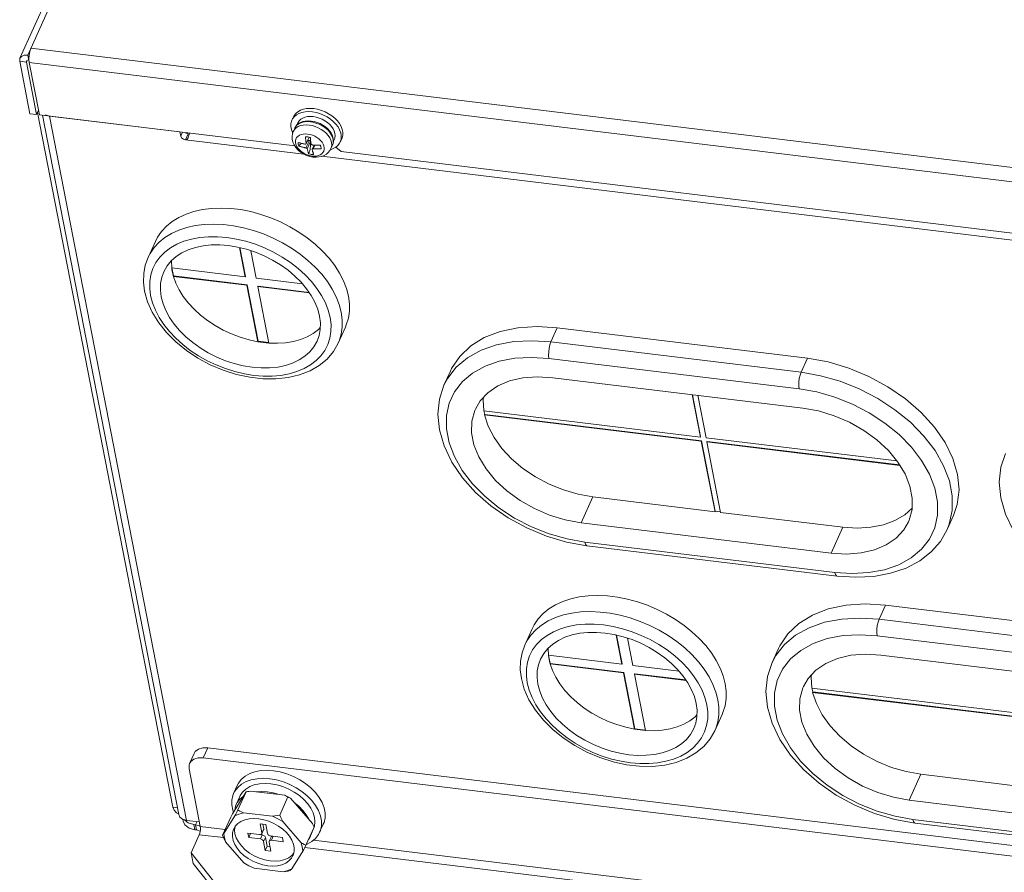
# Model space of a CAD drawing. Header units: millimetres. Extents: x -473 to 23648, y -382 to 1866.
# Tile 421 of 434: x 22227 to 22394, y 1159 to 1303. Entities that reach past the tile are written whole.
import ezdxf

# ---------------------------------------------------------------- set-up
doc = ezdxf.new("R2010")
doc.units = ezdxf.units.MM
doc.header["$LTSCALE"] = 80
doc.layers.get('0').update_dxf_attribs({"linetype": 'CONTINUOUS'})

msp = doc.modelspace()

# ---------------------------------------------------------------- linework, layer by layer
at = {"linetype": 'Continuous', "lineweight": 0}
for p, q in [((22227.003, 1296.93), (22417.512, 1719.468)), ((22418.822, 1719.998), (22228.313, 1297.46)), ((22228.313, 1297.46), (22228.482, 1296.593)), ((22228.501, 1296.79), (22228.536, 1297.44)), ((22228.536, 1297.44), (22228.654, 1298.082)), ((22228.654, 1298.082), (22228.836, 1298.619)), ((22228.836, 1298.619), (22531.506, 1261.854)), ((22226.953, 1296.426), (22228.686, 1287.535)), ((22226.953, 1296.426), (22228.082, 1296.289)), ((22228.14, 1296.418), (22228.082, 1296.289)), ((22228.082, 1296.289), (22229.815, 1287.398)), ((22228.308, 1296.587), (22228.482, 1296.593)), ((22228.513, 1296.661), (22228.482, 1296.593)), ((22228.553, 1296.232), (22228.501, 1296.79)), ((22228.553, 1296.232), (22531.223, 1259.467)), ((22230.285, 1287.341), (22228.553, 1296.232)), ((22228.686, 1287.535), (22229.815, 1287.398)), ((22229.815, 1287.398), (22230.103, 1288.037)), ((22229.967, 1287.735), (22252.892, 1170.097)), ((22273.53, 1282.088), (22230.285, 1287.341)), ((22253.874, 1168.85), (22230.794, 1287.279)), ((22231.306, 1287.326), (22231.98, 1287.135)), ((22231.98, 1287.135), (22255.222, 1167.869)), ((22254.096, 1284.449), (22231.98, 1287.135)), ((22275.887, 1287.895), (22276.511, 1287.855)), ((22273.289, 1286.997), (22273.043, 1286.452)), ((22274.055, 1285.996), (22273.874, 1285.594)), ((22275.865, 1286.198), (22276.218, 1286.169)), ((22279.771, 1285.369), (22279.446, 1285.729)), ((22280.061, 1286.228), (22279.561, 1286.637)), ((22280.742, 1286.328), (22280.307, 1286.773)), ((22254.096, 1284.449), (22254.23, 1283.762)), ((22254.517, 1284.397), (22254.23, 1283.762)), ((22255.502, 1284.156), (22255.042, 1283.134)), ((22255.058, 1284.332), (22255.135, 1284.272)), ((22255.135, 1284.272), (22255.502, 1284.156)), ((22255.564, 1283.738), (22255.648, 1284.043)), ((22255.648, 1284.043), (22255.698, 1284.254)), ((22273.52, 1285.078), (22273.27, 1284.522)), ((22254.675, 1283.25), (22255.042, 1283.134)), ((22275.053, 1280.703), (22255.042, 1283.134)), ((22275.432, 1281.757), (22275.999, 1283.014)), ((22275.461, 1282.452), (22275.971, 1283.584)), ((22275.468, 1282.514), (22275.952, 1283.588)), ((22275.649, 1281.589), (22276.215, 1282.847)), ((22275.746, 1283.622), (22275.956, 1283.588)), ((22275.956, 1283.588), (22276.167, 1283.537)), ((22276.481, 1281.545), (22276.79, 1282.231)), ((22276.637, 1281.61), (22276.914, 1282.226)), ((22279.902, 1282.201), (22279.651, 1281.645)), ((22279.902, 1282.201), (22280.011, 1282.519)), ((22280.236, 1283.209), (22280.054, 1282.807)), ((22281.13, 1282.53), (22281.247, 1282.753)), ((22281.493, 1283.298), (22281.247, 1282.753)), ((22279.554, 1281.449), (22280.055, 1281.625)), ((22280.461, 1281.852), (22281.389, 1281.133)), ((22480.58, 1256.938), (22281.389, 1281.133)), ((22482.103, 1255.553), (22278.121, 1280.331)), ((22249.924, 1265.908), (22248.695, 1263.182)), ((22251.507, 1264.089), (22252.464, 1264.816)), ((22264.169, 1264.876), (22265.132, 1259.934)), ((22264.216, 1264.864), (22265.163, 1260.002)), ((22267.015, 1259.705), (22266.112, 1264.335)), ((22252.695, 1261.445), (22252.977, 1259.999)), ((22265.132, 1259.934), (22252.695, 1261.445)), ((22252.74, 1261.439), (22253.008, 1260.067)), ((22252.977, 1259.999), (22253.008, 1260.067)), ((22252.977, 1259.999), (22253.38, 1258.853)), ((22252.977, 1259.999), (22265.414, 1258.488)), ((22253.008, 1260.067), (22265.445, 1258.556)), ((22265.132, 1259.934), (22265.163, 1260.002)), ((22274.822, 1258.757), (22267.015, 1259.705)), ((22279.07, 1259.105), (22279.891, 1257.822)), ((22265.414, 1258.488), (22265.445, 1258.556)), ((22265.414, 1258.488), (22267.276, 1248.936)), ((22265.445, 1258.556), (22267.306, 1249.004)), ((22267.296, 1258.26), (22267.327, 1258.328)), ((22269.158, 1248.708), (22267.296, 1258.26)), ((22267.296, 1258.26), (22276.024, 1257.199)), ((22267.327, 1258.328), (22275.97, 1257.278)), ((22279.891, 1257.822), (22280.556, 1256.519)), ((22279.679, 1251.849), (22279.524, 1253.059)), ((22282.105, 1251.399), (22280.876, 1248.673)), ((22316.913, 1248.897), (22317.989, 1251.282)), ((22360.34, 1246.138), (22317.989, 1251.282)), ((22267.276, 1248.936), (22267.306, 1249.004)), ((22267.276, 1248.936), (22269.158, 1248.708)), ((22267.306, 1249.004), (22269.144, 1248.781)), ((22271.976, 1248.761), (22273.29, 1248.976)), ((22359.264, 1243.752), (22316.913, 1248.897)), ((22358.931, 1240.944), (22316.58, 1246.088)), ((22359.264, 1243.752), (22360.34, 1246.138)), ((22299.876, 1243.955), (22298.8, 1241.569)), ((22305.746, 1244.789), (22303.652, 1243.629)), ((22359.565, 1237.691), (22317.214, 1242.835)), ((22362.547, 1243.174), (22359.264, 1243.752)), ((22340.827, 1239.967), (22342.225, 1232.79)), ((22340.872, 1239.962), (22342.256, 1232.858)), ((22341.768, 1239.853), (22343.167, 1232.675)), ((22342.225, 1232.79), (22305.528, 1237.247)), ((22305.571, 1237.242), (22305.599, 1237.075)), ((22305.669, 1236.524), (22305.699, 1236.592)), ((22305.669, 1236.524), (22342.366, 1232.067)), ((22305.699, 1236.592), (22342.397, 1232.135)), ((22342.225, 1232.79), (22342.256, 1232.858)), ((22342.366, 1232.067), (22342.397, 1232.135)), ((22342.397, 1232.135), (22344.721, 1220.208)), ((22375.493, 1228.749), (22343.167, 1232.675)), ((22344.69, 1220.14), (22342.366, 1232.067)), ((22343.307, 1231.952), (22343.338, 1232.021)), ((22345.632, 1220.026), (22343.307, 1231.952)), ((22343.307, 1231.952), (22376.002, 1227.981)), ((22343.338, 1232.021), (22375.955, 1228.059)), ((22322.004, 1218.259), (22323.985, 1222.655)), ((22323.985, 1222.655), (22344.69, 1220.14)), ((22382.36, 1219.54), (22382.365, 1221.788)), ((22344.69, 1220.14), (22344.721, 1220.208)), ((22344.721, 1220.208), (22345.617, 1220.099)), ((22345.632, 1220.026), (22366.337, 1217.511)), ((22385.073, 1219.492), (22383.998, 1217.107)), ((22322.004, 1218.259), (22364.355, 1213.115)), ((22364.355, 1213.115), (22366.337, 1217.511)), ((22322.637, 1215.007), (22364.989, 1209.862)), ((22323.011, 1214.384), (22365.362, 1209.24)), ((22372.47, 1201.923), (22373.545, 1204.308)), ((22415.897, 1199.164), (22373.545, 1204.308)), ((22414.821, 1196.778), (22372.47, 1201.923)), ((22313.709, 1200.292), (22312.479, 1197.566)), ((22315.291, 1198.473), (22316.248, 1199.2)), ((22327.953, 1199.259), (22328.916, 1194.318)), ((22328, 1199.248), (22328.947, 1194.386)), ((22414.488, 1193.97), (22372.137, 1199.114)), ((22330.799, 1194.089), (22329.896, 1198.719)), ((22361.303, 1197.815), (22359.209, 1196.655)), ((22316.479, 1195.829), (22316.761, 1194.383)), ((22328.916, 1194.318), (22316.479, 1195.829)), ((22316.524, 1195.823), (22316.792, 1194.451)), ((22355.432, 1196.981), (22354.357, 1194.595)), ((22415.122, 1190.717), (22372.771, 1195.861)), ((22316.761, 1194.383), (22316.792, 1194.451)), ((22316.761, 1194.383), (22317.164, 1193.237)), ((22316.761, 1194.383), (22329.198, 1192.872)), ((22316.792, 1194.451), (22329.229, 1192.94)), ((22328.916, 1194.318), (22328.947, 1194.386)), ((22338.606, 1193.141), (22330.799, 1194.089)), ((22329.198, 1192.872), (22329.229, 1192.94)), ((22329.198, 1192.872), (22331.06, 1183.32)), ((22329.229, 1192.94), (22331.09, 1183.388)), ((22331.08, 1192.644), (22331.111, 1192.712)), ((22332.942, 1183.092), (22331.08, 1192.644)), ((22331.08, 1192.644), (22339.808, 1191.583)), ((22331.111, 1192.712), (22339.754, 1191.662)), ((22342.854, 1193.489), (22343.675, 1192.206)), ((22343.675, 1192.206), (22344.34, 1190.903)), ((22397.782, 1185.816), (22361.085, 1190.273)), ((22361.128, 1190.268), (22361.156, 1190.101)), ((22361.226, 1189.55), (22361.256, 1189.619)), ((22361.226, 1189.55), (22397.923, 1185.093)), ((22361.256, 1189.619), (22397.954, 1185.161)), ((22343.463, 1186.233), (22343.308, 1187.443)), ((22345.889, 1185.783), (22344.66, 1183.057)), ((22331.06, 1183.32), (22331.09, 1183.388)), ((22331.06, 1183.32), (22332.942, 1183.092)), ((22331.09, 1183.388), (22332.928, 1183.165)), ((22335.761, 1183.145), (22337.074, 1183.36)), ((22255.724, 1177.498), (22256.492, 1179.202)), ((22258.036, 1178.433), (22258.804, 1180.137)), ((22545.851, 1145.27), (22258.804, 1180.137)), ((22545.083, 1143.566), (22258.036, 1178.433)), ((22255.635, 1176.608), (22257.537, 1166.85)), ((22377.56, 1171.285), (22379.542, 1175.681)), ((22379.542, 1175.681), (22400.247, 1173.166)), ((22263.775, 1173.787), (22263.16, 1172.424)), ((22267.556, 1174.065), (22268.5, 1174.127)), ((22268.5, 1174.127), (22269.493, 1174.066)), ((22262.999, 1168.997), (22265.167, 1172.534)), ((22263.916, 1169.629), (22265.299, 1172.696)), ((22265.997, 1172.827), (22271.85, 1172.116)), ((22264.236, 1171.939), (22263.621, 1170.576)), ((22270.98, 1168.771), (22272.363, 1171.838)), ((22272.836, 1171.603), (22276.521, 1167.354)), ((22275.736, 1170.679), (22275.081, 1171.403)), ((22276.41, 1171.235), (22275.637, 1172.026)), ((22377.56, 1171.285), (22419.912, 1166.141)), ((22252.892, 1170.097), (22253.649, 1170.005)), ((22253.53, 1169.171), (22253.847, 1168.989)), ((22262.999, 1168.997), (22262.683, 1168.426)), ((22264.835, 1169.158), (22269.754, 1168.56)), ((22254.549, 1168.061), (22255.222, 1167.869)), ((22254.611, 1167.757), (22254.552, 1168.06)), ((22254.907, 1167.128), (22254.611, 1167.759)), ((22254.738, 1167.995), (22255.454, 1167.441)), ((22255.623, 1166.573), (22254.907, 1167.128)), ((22255.222, 1167.869), (22257.389, 1167.606)), ((22255.454, 1167.441), (22256.464, 1167.154)), ((22256.464, 1167.154), (22256.747, 1167.12)), ((22256.633, 1166.287), (22256.464, 1167.154)), ((22256.988, 1167.655), (22256.747, 1167.12)), ((22256.747, 1167.12), (22257.543, 1166.869)), ((22256.747, 1167.12), (22256.916, 1166.252)), ((22261.3, 1165.36), (22262.683, 1168.426)), ((22261.544, 1165.667), (22263.365, 1168.64)), ((22268.298, 1167.979), (22267.435, 1168.136)), ((22268.613, 1167.162), (22267.672, 1167.277)), ((22267.672, 1167.277), (22267.968, 1165.759)), ((22268.122, 1167.222), (22268.275, 1166.44)), ((22268.909, 1165.644), (22268.613, 1167.162)), ((22271.502, 1167.652), (22274.599, 1164.081)), ((22278.361, 1167.211), (22277.746, 1165.848)), ((22378.194, 1168.033), (22420.545, 1162.888)), ((22378.568, 1167.41), (22420.919, 1162.266)), ((22256.633, 1166.287), (22255.623, 1166.573)), ((22257.37, 1165.445), (22255.988, 1162.379)), ((22256.633, 1166.287), (22256.916, 1166.252)), ((22256.916, 1166.252), (22257.533, 1166.058)), ((22257.37, 1165.445), (22261.483, 1164.946)), ((22257.537, 1166.85), (22261.742, 1166.339)), ((22267.567, 1165.454), (22265.591, 1165.694)), ((22265.591, 1165.694), (22265.732, 1164.972)), ((22265.732, 1164.972), (22266.034, 1165.641)), ((22267.69, 1165.453), (22268.016, 1165.413)), ((22268.016, 1165.413), (22267.708, 1164.732)), ((22268.26, 1166.292), (22267.953, 1165.61)), ((22268.275, 1166.44), (22267.968, 1165.759)), ((22275.428, 1163.644), (22276.81, 1166.71)), ((22276.671, 1166.333), (22276.056, 1164.97)), ((22264.919, 1160.67), (22261.822, 1164.24)), ((22265.732, 1164.972), (22267.708, 1164.732)), ((22268.557, 1164.995), (22268.249, 1164.313)), ((22268.249, 1164.313), (22268.545, 1162.795)), ((22268.557, 1164.995), (22268.852, 1163.477)), ((22269.486, 1162.681), (22269.19, 1164.199)), ((22269.512, 1165.029), (22269.205, 1164.347)), ((22271.426, 1164.986), (22269.45, 1165.226)), ((22269.892, 1165.172), (22269.591, 1164.503)), ((22269.591, 1164.503), (22271.567, 1164.263)), ((22271.567, 1164.263), (22271.426, 1164.986)), ((22276.695, 1164.523), (22393.501, 1150.334)), ((22256.34, 1160.572), (22255.988, 1162.379)), ((22255.988, 1162.379), (22265.496, 1150.441)), ((22268.545, 1162.795), (22268.852, 1163.477)), ((22268.545, 1162.795), (22269.486, 1162.681)), ((22268.852, 1163.477), (22269.343, 1163.417)), ((22274.877, 1162.655), (22273.055, 1159.682)), ((22275.224, 1163.277), (22393.242, 1148.941)), ((22265.848, 1148.634), (22256.34, 1160.572)), ((22271.585, 1159.164), (22266.667, 1159.761))]:
    msp.add_line(p, q, dxfattribs=at)
for points in [[(22227.003, 1296.929), (22227.252, 1297.238), (22227.719, 1297.441), (22228.313, 1297.46)], [(22226.953, 1296.426), (22226.983, 1296.881), (22227.003, 1296.929)], [(22228.082, 1296.289), (22228.091, 1296.423), (22228.097, 1296.437)], [(22228.097, 1296.437), (22228.17, 1296.528), (22228.308, 1296.587)], [(22273.043, 1286.452), (22273.16, 1286.674), (22273.439, 1287.033), (22273.8, 1287.337), (22274.236, 1287.58), (22274.736, 1287.756), (22275.291, 1287.862), (22275.887, 1287.895)], [(22273.289, 1286.997), (22273.406, 1287.219), (22273.685, 1287.578), (22274.046, 1287.882), (22274.481, 1288.125), (22274.982, 1288.301), (22275.537, 1288.407), (22276.133, 1288.441), (22276.757, 1288.4)], [(22279.561, 1286.637), (22279.007, 1287), (22278.412, 1287.31), (22277.788, 1287.559), (22277.15, 1287.742), (22276.511, 1287.855)], [(22280.307, 1286.773), (22279.807, 1287.182), (22279.253, 1287.545), (22278.657, 1287.855), (22278.034, 1288.104), (22277.395, 1288.287), (22276.757, 1288.4)], [(22273.197, 1284.31), (22273.157, 1284.38), (22272.969, 1284.872), (22272.874, 1285.358), (22272.875, 1285.828), (22272.971, 1286.27), (22273.043, 1286.452)], [(22273.27, 1284.522), (22273.301, 1284.588), (22273.506, 1284.894), (22273.782, 1285.155), (22274.125, 1285.365), (22274.525, 1285.519), (22274.973, 1285.613), (22275.458, 1285.645), (22275.967, 1285.613)], [(22273.52, 1285.078), (22273.57, 1285.178), (22273.708, 1285.39), (22273.881, 1285.582), (22274.088, 1285.751), (22274.325, 1285.896), (22274.59, 1286.013), (22274.88, 1286.103), (22275.192, 1286.165), (22275.521, 1286.196), (22275.865, 1286.198)], [(22273.909, 1285.635), (22273.687, 1285.371), (22273.52, 1285.078)], [(22274.513, 1286.056), (22274.185, 1285.866), (22273.909, 1285.635)], [(22274.055, 1285.996), (22274.086, 1286.06), (22274.283, 1286.356), (22274.551, 1286.609), (22274.884, 1286.813), (22275.271, 1286.962)], [(22275.299, 1286.293), (22274.887, 1286.2), (22274.513, 1286.056)], [(22275.271, 1286.962), (22275.705, 1287.053), (22276.174, 1287.083), (22276.668, 1287.053)], [(22275.299, 1286.293), (22275.367, 1286.303), (22275.836, 1286.334), (22276.33, 1286.303)], [(22279.171, 1283.875), (22278.835, 1284.247), (22278.441, 1284.589), (22277.998, 1284.895), (22277.516, 1285.156), (22277.009, 1285.366), (22276.489, 1285.519), (22275.967, 1285.613)], [(22276.218, 1286.169), (22276.577, 1286.111), (22276.938, 1286.024), (22277.296, 1285.909), (22277.647, 1285.767), (22277.987, 1285.601), (22278.312, 1285.411), (22278.618, 1285.201), (22278.902, 1284.972)], [(22276.33, 1286.303), (22276.835, 1286.212), (22277.339, 1286.063), (22277.83, 1285.86), (22278.296, 1285.607), (22278.725, 1285.311), (22279.108, 1284.979), (22279.433, 1284.62), (22279.634, 1284.338)], [(22278.168, 1286.61), (22277.677, 1286.813), (22277.173, 1286.962), (22276.668, 1287.053)], [(22279.446, 1285.729), (22279.063, 1286.061), (22278.634, 1286.357), (22278.168, 1286.61)], [(22280.856, 1285.312), (22280.496, 1285.783), (22280.061, 1286.228)], [(22281.493, 1283.298), (22281.565, 1283.48), (22281.661, 1283.922), (22281.662, 1284.391), (22281.567, 1284.878), (22281.379, 1285.37), (22281.102, 1285.857), (22280.742, 1286.328)], [(22273.27, 1284.522), (22273.131, 1284.115), (22273.069, 1283.677), (22273.092, 1283.215), (22273.206, 1282.738), (22273.413, 1282.266), (22273.71, 1281.813), (22274.086, 1281.395), (22274.523, 1281.031), (22275.006, 1280.725), (22275.522, 1280.483), (22276.061, 1280.307), (22276.613, 1280.203)], [(22276.44, 1280.376), (22276.036, 1280.449), (22275.634, 1280.572), (22275.244, 1280.739), (22274.877, 1280.948), (22274.542, 1281.192), (22274.25, 1281.464), (22274.007, 1281.757), (22273.82, 1282.063), (22273.696, 1282.374), (22273.636, 1282.681), (22273.642, 1282.975), (22273.716, 1283.25), (22273.853, 1283.497), (22274.052, 1283.709), (22274.305, 1283.882), (22274.607, 1284.009), (22274.949, 1284.088), (22275.322, 1284.116), (22275.715, 1284.093)], [(22276.44, 1280.376), (22276.833, 1280.352), (22277.206, 1280.381), (22277.548, 1280.46), (22277.85, 1280.587), (22278.103, 1280.759), (22278.302, 1280.971), (22278.439, 1281.218), (22278.512, 1281.493), (22278.519, 1281.788), (22278.459, 1282.095), (22278.335, 1282.406), (22278.148, 1282.712), (22277.905, 1283.005), (22277.613, 1283.277), (22277.278, 1283.52), (22276.911, 1283.729), (22276.521, 1283.897), (22276.118, 1284.019), (22275.715, 1284.093)], [(22278.902, 1284.972), (22279.161, 1284.728), (22279.39, 1284.471), (22279.589, 1284.204)], [(22279.651, 1281.645), (22279.745, 1281.921), (22279.791, 1282.292), (22279.754, 1282.683), (22279.637, 1283.084), (22279.441, 1283.484), (22279.171, 1283.875)], [(22279.589, 1284.204), (22279.753, 1283.931), (22279.882, 1283.654), (22279.973, 1283.377), (22280.027, 1283.103), (22280.041, 1282.835), (22280.017, 1282.577)], [(22280.011, 1282.519), (22280.062, 1282.86), (22280.052, 1283.219), (22279.977, 1283.592), (22279.837, 1283.968), (22279.634, 1284.338)], [(22280.336, 1284.215), (22280.222, 1284.603), (22280.032, 1284.991), (22279.771, 1285.369)], [(22280.235, 1283.209), (22280.327, 1283.477), (22280.371, 1283.836), (22280.336, 1284.215)], [(22281.247, 1282.753), (22281.319, 1282.935), (22281.415, 1283.377), (22281.416, 1283.846), (22281.321, 1284.332), (22281.133, 1284.825), (22280.856, 1285.312)], [(22254.23, 1283.762), (22254.377, 1283.479), (22254.675, 1283.25)], [(22255.042, 1283.134), (22255.23, 1283.166), (22255.372, 1283.295), (22255.402, 1283.339)], [(22255.402, 1283.339), (22255.476, 1283.486), (22255.564, 1283.738)], [(22274.106, 1282.374), (22274.086, 1282.533), (22274.088, 1282.687)], [(22274.088, 1282.687), (22274.266, 1282.634), (22274.429, 1282.588), (22274.577, 1282.549), (22274.711, 1282.516), (22274.831, 1282.489), (22274.939, 1282.465), (22275.039, 1282.444), (22275.133, 1282.425), (22275.223, 1282.408), (22275.308, 1282.393)], [(22274.212, 1282.051), (22274.148, 1282.213), (22274.106, 1282.374)], [(22274.212, 1282.051), (22274.357, 1282.238), (22274.514, 1282.394), (22274.674, 1282.522), (22274.678, 1282.525)], [(22275.308, 1282.393), (22275.357, 1282.39), (22275.399, 1282.398), (22275.433, 1282.416), (22275.456, 1282.442), (22275.461, 1282.452)], [(22275.339, 1283.637), (22275.539, 1283.638), (22275.746, 1283.622)], [(22275.468, 1282.514), (22275.454, 1282.61), (22275.44, 1282.706), (22275.427, 1282.802), (22275.415, 1282.897), (22275.403, 1282.994), (22275.391, 1283.092), (22275.38, 1283.191), (22275.37, 1283.288), (22275.361, 1283.383), (22275.353, 1283.473), (22275.345, 1283.558), (22275.339, 1283.637)], [(22275.461, 1282.452), (22275.468, 1282.475), (22275.468, 1282.514)], [(22275.692, 1282.964), (22275.724, 1282.971), (22275.817, 1282.989), (22275.908, 1283.003), (22275.999, 1283.014)], [(22276.215, 1282.847), (22276.218, 1282.743), (22276.219, 1282.624), (22276.217, 1282.489), (22276.211, 1282.336), (22276.199, 1282.166), (22276.18, 1281.976), (22276.153, 1281.765), (22276.114, 1281.534), (22276.062, 1281.281), (22275.991, 1281.012), (22275.903, 1280.743)], [(22275.999, 1283.014), (22276.036, 1283.015), (22276.074, 1283.009), (22276.111, 1282.997), (22276.143, 1282.979), (22276.169, 1282.956), (22276.191, 1282.927), (22276.208, 1282.891), (22276.215, 1282.847)], [(22276.167, 1283.537), (22276.173, 1283.46), (22276.18, 1283.379), (22276.188, 1283.293), (22276.197, 1283.202), (22276.207, 1283.105), (22276.218, 1283.004), (22276.23, 1282.904), (22276.242, 1282.805), (22276.254, 1282.707), (22276.268, 1282.609), (22276.282, 1282.511), (22276.296, 1282.414)], [(22276.296, 1282.414), (22276.309, 1282.373), (22276.334, 1282.335), (22276.368, 1282.302), (22276.41, 1282.275), (22276.46, 1282.256), (22276.513, 1282.246)], [(22276.513, 1282.246), (22276.601, 1282.241), (22276.696, 1282.235)], [(22276.696, 1282.235), (22276.798, 1282.23), (22276.907, 1282.226), (22277.023, 1282.222), (22277.148, 1282.22), (22277.279, 1282.218), (22277.412, 1282.219), (22277.54, 1282.22), (22277.658, 1282.222), (22277.764, 1282.225), (22277.857, 1282.229)], [(22277.857, 1282.229), (22277.922, 1282.067), (22277.964, 1281.905)], [(22280.017, 1282.577), (22279.954, 1282.331), (22279.902, 1282.201)], [(22280.055, 1281.625), (22280.49, 1281.868), (22280.852, 1282.172), (22281.13, 1282.53)], [(22275.432, 1281.757), (22275.348, 1281.772), (22275.258, 1281.789), (22275.163, 1281.808), (22275.062, 1281.829), (22274.954, 1281.853), (22274.84, 1281.879), (22274.722, 1281.908), (22274.602, 1281.939), (22274.489, 1281.97), (22274.385, 1281.999), (22274.293, 1282.026), (22274.212, 1282.051)], [(22275.649, 1281.589), (22275.634, 1281.626), (22275.608, 1281.661), (22275.573, 1281.693), (22275.531, 1281.721), (22275.483, 1281.743), (22275.432, 1281.757)], [(22275.903, 1280.743), (22275.884, 1280.793), (22275.865, 1280.847), (22275.845, 1280.905), (22275.824, 1280.969), (22275.801, 1281.038), (22275.778, 1281.112), (22275.755, 1281.188), (22275.733, 1281.265), (22275.712, 1281.343), (22275.69, 1281.423), (22275.669, 1281.505), (22275.649, 1281.589)], [(22276.324, 1280.658), (22276.114, 1280.692), (22275.903, 1280.743)], [(22276.731, 1280.642), (22276.53, 1280.641), (22276.324, 1280.658)], [(22276.481, 1281.545), (22276.475, 1281.524), (22276.477, 1281.488)], [(22276.477, 1281.488), (22276.497, 1281.406), (22276.518, 1281.325), (22276.539, 1281.247), (22276.56, 1281.171), (22276.581, 1281.096), (22276.603, 1281.021), (22276.626, 1280.949), (22276.648, 1280.879), (22276.671, 1280.812), (22276.692, 1280.751), (22276.712, 1280.694), (22276.731, 1280.642)], [(22276.637, 1281.61), (22276.586, 1281.609), (22276.542, 1281.598), (22276.509, 1281.579), (22276.486, 1281.554), (22276.481, 1281.545)], [(22276.613, 1280.203), (22277.131, 1280.173), (22277.63, 1280.214), (22278.099, 1280.322), (22278.522, 1280.492), (22278.89, 1280.716), (22279.203, 1280.987), (22279.457, 1281.298), (22279.651, 1281.645)], [(22277.981, 1281.593), (22277.777, 1281.586), (22277.592, 1281.583), (22277.426, 1281.582), (22277.278, 1281.584), (22277.147, 1281.586), (22277.029, 1281.59), (22276.922, 1281.594), (22276.821, 1281.599), (22276.726, 1281.604), (22276.637, 1281.61)], [(22277.964, 1281.905), (22277.984, 1281.747), (22277.981, 1281.593)], [(22249.924, 1265.908), (22250.284, 1266.609), (22250.961, 1267.598), (22251.791, 1268.495), (22252.768, 1269.291), (22253.881, 1269.977), (22255.118, 1270.548), (22256.467, 1270.996), (22257.914, 1271.318), (22259.444, 1271.51), (22261.042, 1271.57), (22262.69, 1271.497), (22264.373, 1271.293), (22266.072, 1270.959), (22267.771, 1270.499), (22269.452, 1269.917), (22271.098, 1269.219), (22272.691, 1268.413), (22274.216, 1267.507), (22275.657, 1266.51), (22276.999, 1265.433), (22278.228, 1264.286), (22279.332, 1263.081), (22280.299, 1261.831), (22281.12, 1260.548), (22281.785, 1259.246), (22282.289, 1257.937), (22282.626, 1256.636)], [(22248.695, 1263.182), (22249.055, 1263.883), (22249.731, 1264.872), (22250.562, 1265.769), (22251.539, 1266.565), (22252.652, 1267.251), (22253.889, 1267.822), (22255.238, 1268.27), (22256.685, 1268.592), (22258.215, 1268.784), (22259.813, 1268.844), (22261.461, 1268.771), (22263.144, 1268.567), (22264.843, 1268.233), (22266.542, 1267.773), (22268.223, 1267.191), (22269.869, 1266.493), (22271.462, 1265.687), (22272.987, 1264.781), (22274.428, 1263.784), (22275.77, 1262.707), (22276.999, 1261.56), (22278.103, 1260.355), (22279.07, 1259.105)], [(22252.464, 1264.816), (22253.55, 1265.435), (22254.755, 1265.938), (22256.064, 1266.321), (22257.464, 1266.578), (22258.939, 1266.708), (22260.473, 1266.708), (22262.05, 1266.579), (22263.651, 1266.322), (22265.26, 1265.94), (22266.858, 1265.437), (22268.428, 1264.819), (22269.954, 1264.092), (22271.418, 1263.264), (22272.804, 1262.345), (22274.098, 1261.345), (22275.284, 1260.273), (22276.35, 1259.143), (22277.285, 1257.967), (22278.077, 1256.757), (22278.719, 1255.527), (22279.203, 1254.29), (22279.524, 1253.059)], [(22249.125, 1256.752), (22248.971, 1257.962), (22248.984, 1259.138), (22249.166, 1260.269), (22249.514, 1261.34), (22250.024, 1262.341), (22250.691, 1263.261), (22251.507, 1264.089)], [(22251.334, 1260.763), (22251.901, 1261.765), (22252.588, 1262.601), (22253.422, 1263.341), (22254.393, 1263.974), (22255.49, 1264.494), (22256.697, 1264.892), (22258.001, 1265.166), (22259.383, 1265.31), (22260.828, 1265.323), (22262.317, 1265.206), (22263.832, 1264.959), (22265.352, 1264.585), (22266.859, 1264.09), (22268.335, 1263.479), (22269.76, 1262.76), (22271.117, 1261.943), (22272.388, 1261.037), (22273.558, 1260.054), (22274.612, 1259.006), (22275.537, 1257.907), (22276.32, 1256.77), (22276.953, 1255.609), (22277.427, 1254.44), (22277.736, 1253.276)], [(22248.695, 1263.182), (22248.226, 1261.869), (22247.968, 1260.472), (22247.928, 1259.006), (22248.114, 1257.487)], [(22252.695, 1261.445), (22252.661, 1262.546), (22252.677, 1262.68)], [(22250.913, 1256.535), (22250.773, 1257.678), (22250.803, 1258.786), (22251.003, 1259.845), (22251.334, 1260.763)], [(22252.803, 1260.726), (22252.741, 1261.087), (22252.695, 1261.445)], [(22252.803, 1260.726), (22252.882, 1260.363), (22252.977, 1259.999)], [(22253.38, 1258.853), (22253.938, 1257.71), (22254.645, 1256.583), (22255.492, 1255.487), (22256.469, 1254.435), (22257.563, 1253.439), (22258.762, 1252.511), (22260.051, 1251.663), (22261.415, 1250.905), (22262.836, 1250.246), (22264.299, 1249.694), (22265.785, 1249.256), (22267.276, 1248.936)], [(22248.114, 1257.487), (22248.612, 1255.698), (22249.407, 1253.911), (22250.492, 1252.153), (22251.838, 1250.468), (22253.418, 1248.887), (22255.198, 1247.439), (22257.144, 1246.147), (22259.224, 1245.031), (22261.401, 1244.109), (22263.637, 1243.397), (22265.896, 1242.907), (22268.134, 1242.649), (22270.321, 1242.631), (22272.405, 1242.853), (22274.356, 1243.316), (22276.122, 1244.004), (22277.681, 1244.906), (22279.007, 1246.003), (22280.077, 1247.268), (22280.876, 1248.673)], [(22249.125, 1256.752), (22249.446, 1255.521), (22249.93, 1254.284), (22250.572, 1253.054), (22251.365, 1251.844), (22252.299, 1250.668), (22253.365, 1249.538), (22254.552, 1248.466), (22255.845, 1247.466), (22257.231, 1246.547), (22258.695, 1245.719), (22260.221, 1244.992), (22261.791, 1244.374), (22263.39, 1243.871), (22264.998, 1243.489), (22266.6, 1243.232), (22268.176, 1243.103), (22269.71, 1243.103), (22271.185, 1243.233), (22272.585, 1243.49), (22273.895, 1243.873), (22275.099, 1244.376), (22276.186, 1244.995), (22277.142, 1245.722), (22277.958, 1246.55), (22278.625, 1247.47), (22279.135, 1248.471), (22279.483, 1249.542), (22279.665, 1250.673), (22279.679, 1251.849)], [(22250.913, 1256.535), (22251.222, 1255.371), (22251.696, 1254.202), (22252.329, 1253.041), (22253.112, 1251.904), (22254.037, 1250.805), (22255.091, 1249.757), (22256.261, 1248.774), (22257.532, 1247.868), (22258.889, 1247.051), (22260.314, 1246.332), (22261.79, 1245.721), (22263.297, 1245.226), (22264.818, 1244.852), (22266.332, 1244.605), (22267.821, 1244.488), (22269.266, 1244.501), (22270.649, 1244.645), (22271.952, 1244.918), (22273.159, 1245.317), (22274.256, 1245.837), (22275.227, 1246.47), (22276.061, 1247.21), (22276.748, 1248.046), (22277.315, 1249.048)], [(22280.556, 1256.519), (22281.06, 1255.211), (22281.397, 1253.91)], [(22282.105, 1251.399), (22282.26, 1251.768), (22282.608, 1252.909), (22282.786, 1254.109), (22282.792, 1255.356), (22282.626, 1256.636)], [(22280.876, 1248.673), (22281.031, 1249.042), (22281.379, 1250.183), (22281.557, 1251.383), (22281.563, 1252.63), (22281.397, 1253.91)], [(22277.315, 1249.048), (22277.646, 1249.966), (22277.846, 1251.025), (22277.876, 1252.133), (22277.736, 1253.276)], [(22273.29, 1248.976), (22274.517, 1249.313), (22275.644, 1249.769), (22276.657, 1250.337), (22277.544, 1251.012), (22277.855, 1251.331)], [(22317.989, 1251.282), (22314.569, 1251.493), (22311.316, 1251.281), (22308.309, 1250.65), (22305.621, 1249.617), (22303.319, 1248.206), (22301.46, 1246.453), (22300.09, 1244.401), (22299.876, 1243.956)], [(22267.276, 1248.936), (22268.222, 1248.797), (22269.158, 1248.708)], [(22316.913, 1248.897), (22313.703, 1249.107), (22310.605, 1248.942), (22307.701, 1248.395), (22305.07, 1247.477), (22302.782, 1246.209), (22300.887, 1244.621), (22299.426, 1242.748), (22298.8, 1241.569)], [(22316.58, 1246.088), (22316.523, 1246.602), (22316.532, 1247.198), (22316.606, 1247.819), (22316.737, 1248.405), (22316.913, 1248.897)], [(22269.158, 1248.708), (22270.594, 1248.671), (22271.976, 1248.761)], [(22316.58, 1246.088), (22313.645, 1246.281), (22310.81, 1246.129), (22308.153, 1245.629), (22305.746, 1244.789)], [(22385.073, 1219.492), (22385.707, 1221.347), (22386.012, 1223.841), (22385.767, 1226.465), (22384.977, 1229.155), (22383.661, 1231.845), (22381.853, 1234.469), (22379.597, 1236.962), (22376.948, 1239.263), (22373.972, 1241.315), (22370.741, 1243.067), (22367.336, 1244.476), (22363.84, 1245.508), (22360.34, 1246.138)], [(22303.652, 1243.629), (22301.918, 1242.177), (22300.581, 1240.463), (22299.671, 1238.526), (22299.209, 1236.41), (22299.204, 1234.163), (22299.658, 1231.834), (22300.56, 1229.477), (22301.889, 1227.143), (22303.617, 1224.886), (22305.702, 1222.757), (22308.1, 1220.802), (22310.759, 1219.065), (22313.617, 1217.585), (22316.603, 1216.4), (22319.636, 1215.535), (22322.637, 1215.007)], [(22317.214, 1242.835), (22314.613, 1242.988), (22312.149, 1242.801), (22309.888, 1242.279), (22307.892, 1241.438), (22306.216, 1240.3), (22304.905, 1238.895), (22304.111, 1237.534)], [(22358.931, 1240.944), (22358.874, 1241.457), (22358.883, 1242.054), (22358.957, 1242.675), (22359.088, 1243.26), (22359.264, 1243.752)], [(22383.998, 1217.107), (22384.367, 1218.045), (22384.872, 1220.358), (22384.877, 1222.814), (22384.381, 1225.359), (22383.396, 1227.936), (22381.943, 1230.486), (22380.055, 1232.953), (22377.775, 1235.281), (22375.155, 1237.417), (22372.25, 1239.316), (22369.125, 1240.933), (22365.862, 1242.229), (22362.547, 1243.174)], [(22298.8, 1241.569), (22298.032, 1239.222), (22297.764, 1236.685), (22298.019, 1234.021), (22298.81, 1231.279), (22300.123, 1228.549), (22301.92, 1225.907), (22304.153, 1223.415), (22306.759, 1221.135), (22309.674, 1219.115), (22312.829, 1217.396), (22316.152, 1216.016), (22319.571, 1215.004), (22323.011, 1214.384)], [(22381.009, 1226.474), (22379.68, 1228.807), (22377.952, 1231.064), (22375.866, 1233.194), (22373.469, 1235.149), (22370.81, 1236.886), (22367.952, 1238.365), (22364.966, 1239.551), (22361.933, 1240.415), (22358.931, 1240.944)], [(22305.528, 1237.247), (22305.423, 1239.097), (22305.491, 1239.523)], [(22304.111, 1237.534), (22303.995, 1237.263), (22303.511, 1235.448), (22303.466, 1233.499), (22303.862, 1231.469), (22304.687, 1229.415), (22305.919, 1227.391), (22307.525, 1225.453), (22309.46, 1223.655), (22311.672, 1222.044), (22314.1, 1220.665), (22316.679, 1219.556), (22319.337, 1218.747), (22322.004, 1218.259)], [(22377.458, 1218.416), (22377.574, 1218.687), (22378.058, 1220.503), (22378.103, 1222.452), (22377.707, 1224.481), (22376.882, 1226.536), (22375.65, 1228.559), (22374.044, 1230.497), (22372.109, 1232.296), (22369.897, 1233.906), (22367.469, 1235.285), (22364.89, 1236.394), (22362.231, 1237.204), (22359.565, 1237.691)], [(22305.599, 1237.075), (22305.646, 1236.834), (22305.699, 1236.592)], [(22323.985, 1222.655), (22321.501, 1223.099), (22319.018, 1223.824), (22316.596, 1224.813), (22314.293, 1226.042), (22312.163, 1227.481), (22310.256, 1229.098), (22308.619, 1230.853), (22307.288, 1232.706), (22306.297, 1234.611), (22305.669, 1236.524)], [(22393.855, 1230.023), (22393.087, 1227.676), (22392.819, 1225.139), (22393.074, 1222.474), (22393.865, 1219.733), (22395.178, 1217.003), (22396.975, 1214.361), (22399.208, 1211.869), (22401.814, 1209.589), (22404.728, 1207.569), (22407.884, 1205.85), (22411.207, 1204.469), (22414.626, 1203.457), (22418.066, 1202.838)], [(22382.365, 1221.788), (22381.911, 1224.116), (22381.009, 1226.474)], [(22378.064, 1220.764), (22376.806, 1219.629), (22375.147, 1218.65), (22373.223, 1217.934), (22371.078, 1217.5), (22368.765, 1217.358), (22366.337, 1217.511)], [(22364.989, 1209.862), (22367.924, 1209.67), (22370.759, 1209.821), (22373.416, 1210.321), (22375.823, 1211.161), (22377.917, 1212.321), (22379.651, 1213.774), (22380.988, 1215.487), (22381.898, 1217.424), (22382.36, 1219.54)], [(22364.355, 1213.115), (22366.956, 1212.963), (22369.42, 1213.15), (22371.681, 1213.671), (22373.677, 1214.512), (22375.353, 1215.651), (22376.664, 1217.055), (22377.458, 1218.416)], [(22365.362, 1209.24), (22368.525, 1209.033), (22371.569, 1209.194), (22374.433, 1209.722), (22377.048, 1210.609), (22379.352, 1211.829), (22381.296, 1213.345), (22382.849, 1215.117), (22383.998, 1217.107)], [(22322.637, 1215.007), (22322.755, 1214.627), (22322.92, 1214.417), (22323.011, 1214.384)], [(22364.989, 1209.862), (22365.106, 1209.482), (22365.272, 1209.273), (22365.362, 1209.24)], [(22313.708, 1200.292), (22314.068, 1200.993), (22314.745, 1201.982), (22315.575, 1202.879), (22316.552, 1203.675), (22317.665, 1204.361), (22318.902, 1204.932), (22320.251, 1205.38), (22321.698, 1205.702), (22323.228, 1205.894), (22324.826, 1205.954), (22326.474, 1205.881), (22328.157, 1205.677), (22329.856, 1205.343), (22331.555, 1204.882), (22333.236, 1204.301), (22334.882, 1203.603), (22336.475, 1202.797), (22338, 1201.891), (22339.441, 1200.894), (22340.783, 1199.817), (22342.012, 1198.67), (22343.116, 1197.465), (22344.083, 1196.215), (22344.904, 1194.932), (22345.569, 1193.629), (22346.073, 1192.321), (22346.41, 1191.02)], [(22373.545, 1204.308), (22370.126, 1204.519), (22366.873, 1204.307), (22363.865, 1203.676), (22361.178, 1202.643), (22358.876, 1201.233), (22357.017, 1199.479), (22355.647, 1197.427), (22355.433, 1196.982)], [(22312.479, 1197.566), (22312.839, 1198.267), (22313.516, 1199.256), (22314.346, 1200.153), (22315.323, 1200.949), (22316.436, 1201.635), (22317.673, 1202.206), (22319.022, 1202.654), (22320.469, 1202.976), (22321.999, 1203.168), (22323.597, 1203.228), (22325.245, 1203.155), (22326.928, 1202.951), (22328.627, 1202.617), (22330.326, 1202.156), (22332.007, 1201.575), (22333.653, 1200.877), (22335.246, 1200.071), (22336.771, 1199.165), (22338.212, 1198.168), (22339.554, 1197.091), (22340.783, 1195.944), (22341.887, 1194.739), (22342.854, 1193.489)], [(22372.47, 1201.923), (22369.26, 1202.133), (22366.161, 1201.968), (22363.257, 1201.421), (22360.627, 1200.503), (22358.339, 1199.235), (22356.444, 1197.647), (22354.982, 1195.774), (22354.357, 1194.596)], [(22316.248, 1199.2), (22317.334, 1199.819), (22318.539, 1200.322), (22319.848, 1200.705), (22321.248, 1200.962), (22322.723, 1201.092), (22324.257, 1201.092), (22325.834, 1200.963), (22327.435, 1200.706), (22329.044, 1200.324), (22330.642, 1199.821), (22332.213, 1199.203), (22333.738, 1198.476), (22335.202, 1197.648), (22336.588, 1196.729), (22337.882, 1195.728), (22339.068, 1194.657), (22340.134, 1193.527), (22341.069, 1192.351), (22341.861, 1191.141), (22342.503, 1189.911), (22342.987, 1188.673), (22343.308, 1187.443)], [(22372.137, 1199.114), (22372.08, 1199.628), (22372.089, 1200.224), (22372.162, 1200.846), (22372.294, 1201.431), (22372.47, 1201.923)], [(22315.118, 1195.147), (22315.685, 1196.149), (22316.372, 1196.985), (22317.206, 1197.725), (22318.178, 1198.358), (22319.274, 1198.878), (22320.481, 1199.276), (22321.785, 1199.55), (22323.167, 1199.694), (22324.612, 1199.707), (22326.101, 1199.59), (22327.616, 1199.342), (22329.136, 1198.969), (22330.643, 1198.474), (22332.119, 1197.863), (22333.544, 1197.144), (22334.901, 1196.327), (22336.172, 1195.421), (22337.342, 1194.438), (22338.396, 1193.39), (22339.321, 1192.291), (22340.104, 1191.154), (22340.737, 1189.993), (22341.211, 1188.824), (22341.52, 1187.66)], [(22372.137, 1199.114), (22369.201, 1199.307), (22366.367, 1199.155), (22363.709, 1198.655), (22361.303, 1197.815)], [(22312.479, 1197.566), (22312.011, 1196.253), (22311.752, 1194.856), (22311.712, 1193.39), (22311.898, 1191.871)], [(22312.909, 1191.136), (22312.755, 1192.346), (22312.768, 1193.522), (22312.95, 1194.653), (22313.298, 1195.724), (22313.808, 1196.725), (22314.475, 1197.645), (22315.291, 1198.473)], [(22316.479, 1195.829), (22316.445, 1196.929), (22316.461, 1197.064)], [(22316.587, 1195.11), (22316.525, 1195.471), (22316.479, 1195.829)], [(22359.209, 1196.655), (22357.475, 1195.203), (22356.138, 1193.489), (22355.228, 1191.552), (22354.765, 1189.436), (22354.761, 1187.189), (22355.215, 1184.86), (22356.117, 1182.503), (22357.446, 1180.169), (22359.173, 1177.912), (22361.259, 1175.783), (22363.657, 1173.828), (22366.315, 1172.091), (22369.174, 1170.611), (22372.16, 1169.426), (22375.193, 1168.561), (22378.194, 1168.033)], [(22372.771, 1195.861), (22370.17, 1196.014), (22367.706, 1195.827), (22365.445, 1195.305), (22363.449, 1194.464), (22361.773, 1193.326), (22360.462, 1191.921), (22359.668, 1190.56)], [(22314.697, 1190.918), (22314.557, 1192.061), (22314.587, 1193.17), (22314.787, 1194.229), (22315.118, 1195.147)], [(22316.587, 1195.11), (22316.666, 1194.747), (22316.761, 1194.383)], [(22354.357, 1194.595), (22353.589, 1192.248), (22353.32, 1189.711), (22353.576, 1187.047), (22354.367, 1184.305), (22355.679, 1181.575), (22357.476, 1178.933), (22359.71, 1176.441), (22362.316, 1174.161), (22365.23, 1172.141), (22368.386, 1170.422), (22371.709, 1169.042), (22375.128, 1168.03), (22378.568, 1167.41)], [(22317.164, 1193.237), (22317.723, 1192.094), (22318.429, 1190.967), (22319.276, 1189.871), (22320.253, 1188.819), (22321.347, 1187.823), (22322.546, 1186.895), (22323.835, 1186.047), (22325.199, 1185.289), (22326.62, 1184.63), (22328.083, 1184.078), (22329.569, 1183.639), (22331.06, 1183.32)], [(22361.085, 1190.273), (22360.98, 1192.123), (22361.048, 1192.549)], [(22311.898, 1191.871), (22312.396, 1190.081), (22313.192, 1188.295), (22314.276, 1186.537), (22315.622, 1184.851), (22317.202, 1183.271), (22318.982, 1181.823), (22320.928, 1180.531), (22323.008, 1179.415), (22325.185, 1178.493), (22327.421, 1177.781), (22329.68, 1177.291), (22331.918, 1177.033), (22334.105, 1177.015), (22336.19, 1177.237), (22338.14, 1177.699), (22339.906, 1178.388), (22341.465, 1179.29), (22342.791, 1180.387), (22343.861, 1181.652), (22344.66, 1183.057)], [(22312.909, 1191.136), (22313.23, 1189.905), (22313.714, 1188.668), (22314.356, 1187.438), (22315.149, 1186.228), (22316.083, 1185.051), (22317.149, 1183.921), (22318.336, 1182.85), (22319.629, 1181.85), (22321.015, 1180.93), (22322.479, 1180.103), (22324.005, 1179.376), (22325.575, 1178.758), (22327.174, 1178.255), (22328.782, 1177.873), (22330.384, 1177.616), (22331.96, 1177.487), (22333.494, 1177.487), (22334.969, 1177.617), (22336.369, 1177.874), (22337.679, 1178.257), (22338.883, 1178.76), (22339.97, 1179.379), (22340.926, 1180.106), (22341.742, 1180.934), (22342.409, 1181.854), (22342.919, 1182.855), (22343.267, 1183.926), (22343.449, 1185.056), (22343.463, 1186.233)], [(22314.697, 1190.918), (22315.007, 1189.755), (22315.48, 1188.586), (22316.113, 1187.425), (22316.897, 1186.288), (22317.821, 1185.189), (22318.875, 1184.141), (22320.045, 1183.158), (22321.316, 1182.252), (22322.673, 1181.435), (22324.098, 1180.716), (22325.574, 1180.105), (22327.081, 1179.61), (22328.602, 1179.236), (22330.116, 1178.989), (22331.605, 1178.872), (22333.05, 1178.885), (22334.433, 1179.029), (22335.736, 1179.302), (22336.944, 1179.701), (22338.04, 1180.221), (22339.011, 1180.854), (22339.846, 1181.594), (22340.532, 1182.43), (22341.099, 1183.432)], [(22344.34, 1190.903), (22344.844, 1189.595), (22345.181, 1188.294)], [(22345.889, 1185.783), (22346.044, 1186.152), (22346.392, 1187.293), (22346.57, 1188.493), (22346.576, 1189.74), (22346.41, 1191.02)], [(22359.668, 1190.56), (22359.552, 1190.289), (22359.068, 1188.474), (22359.023, 1186.525), (22359.419, 1184.495), (22360.244, 1182.441), (22361.476, 1180.417), (22363.081, 1178.48), (22365.016, 1176.681), (22367.228, 1175.07), (22369.657, 1173.691), (22372.236, 1172.582), (22374.894, 1171.773), (22377.56, 1171.285)], [(22361.156, 1190.101), (22361.203, 1189.86), (22361.256, 1189.619)], [(22379.542, 1175.681), (22377.057, 1176.125), (22374.575, 1176.85), (22372.153, 1177.839), (22369.85, 1179.068), (22367.72, 1180.507), (22365.813, 1182.124), (22364.175, 1183.88), (22362.845, 1185.732), (22361.854, 1187.637), (22361.226, 1189.55)], [(22341.099, 1183.432), (22341.43, 1184.35), (22341.63, 1185.409), (22341.66, 1186.517), (22341.52, 1187.66)], [(22344.66, 1183.057), (22344.815, 1183.426), (22345.163, 1184.567), (22345.341, 1185.767), (22345.347, 1187.014), (22345.181, 1188.294)], [(22337.074, 1183.36), (22338.301, 1183.697), (22339.428, 1184.153), (22340.441, 1184.721), (22341.328, 1185.396), (22341.639, 1185.715)], [(22331.06, 1183.32), (22332.006, 1183.18), (22332.942, 1183.092)], [(22332.942, 1183.092), (22334.378, 1183.055), (22335.761, 1183.145)], [(22256.492, 1179.201), (22256.694, 1179.521), (22257.225, 1179.925), (22257.952, 1180.137), (22258.804, 1180.137)], [(22255.724, 1177.497), (22255.643, 1177.261), (22255.635, 1176.608)], [(22258.036, 1178.433), (22257.184, 1178.433), (22256.457, 1178.221), (22255.926, 1177.817), (22255.724, 1177.497)], [(22263.775, 1173.787), (22263.984, 1174.182), (22264.479, 1174.819), (22265.121, 1175.36), (22265.895, 1175.792), (22266.786, 1176.106), (22267.772, 1176.294), (22268.831, 1176.353), (22269.941, 1176.282)], [(22277.025, 1172.598), (22276.252, 1173.389), (22275.363, 1174.116), (22274.378, 1174.762), (22273.319, 1175.312), (22272.21, 1175.755), (22271.076, 1176.081), (22269.941, 1176.282)], [(22263.16, 1172.424), (22263.369, 1172.819), (22263.864, 1173.456), (22264.506, 1173.997), (22265.281, 1174.429), (22266.171, 1174.743), (22267.157, 1174.931), (22268.217, 1174.99), (22269.326, 1174.918)], [(22264.236, 1171.939), (22264.298, 1172.069), (22264.696, 1172.664), (22265.235, 1173.173), (22265.903, 1173.582), (22266.683, 1173.882), (22267.556, 1174.065)], [(22275.637, 1172.026), (22274.748, 1172.753), (22273.764, 1173.399), (22272.705, 1173.949), (22271.596, 1174.392), (22270.461, 1174.718), (22269.326, 1174.918)], [(22275.081, 1171.403), (22274.313, 1172.07), (22273.449, 1172.666), (22272.511, 1173.174), (22271.523, 1173.583), (22270.509, 1173.883), (22269.493, 1174.066)], [(22263.164, 1169.265), (22263.029, 1169.616), (22262.861, 1170.48), (22262.862, 1171.314), (22263.033, 1172.1), (22263.16, 1172.424)], [(22265.299, 1172.696), (22265.256, 1172.644), (22265.212, 1172.591), (22265.167, 1172.534)], [(22265.997, 1172.827), (22265.769, 1172.787), (22265.537, 1172.744), (22265.299, 1172.696)], [(22268.878, 1172.703), (22267.906, 1172.764), (22266.98, 1172.707)], [(22270.866, 1172.235), (22269.873, 1172.525), (22268.878, 1172.703)], [(22272.363, 1171.838), (22272.19, 1171.935), (22272.019, 1172.028), (22271.85, 1172.116)], [(22272.836, 1171.603), (22272.351, 1171.871), (22271.85, 1172.116)], [(22278.361, 1167.211), (22278.488, 1167.535), (22278.659, 1168.321), (22278.66, 1169.155), (22278.492, 1170.019), (22278.157, 1170.894), (22277.665, 1171.76), (22277.025, 1172.598)], [(22263.622, 1170.576), (22263.507, 1170.282), (22263.363, 1169.591)], [(22264.803, 1171.94), (22264.235, 1171.47), (22263.8, 1170.913), (22263.622, 1170.576)], [(22272.836, 1171.603), (22272.683, 1171.683), (22272.525, 1171.761), (22272.363, 1171.838)], [(22275.902, 1168.068), (22275.476, 1168.828), (22274.917, 1169.562), (22274.238, 1170.255), (22273.455, 1170.889)], [(22276.67, 1166.332), (22276.855, 1166.871), (22276.943, 1167.595), (22276.872, 1168.356), (22276.643, 1169.137), (22276.261, 1169.918), (22275.736, 1170.679)], [(22277.746, 1165.848), (22277.874, 1166.172), (22278.044, 1166.958), (22278.046, 1167.792), (22277.877, 1168.656), (22277.543, 1169.531), (22277.05, 1170.397), (22276.41, 1171.235)], [(22252.892, 1170.097), (22253.106, 1169.612), (22253.53, 1169.171)], [(22253.874, 1168.851), (22254.071, 1168.43), (22254.549, 1168.061)], [(22263.916, 1169.629), (22263.722, 1169.278), (22263.539, 1168.949), (22263.365, 1168.64)], [(22264.835, 1169.158), (22264.059, 1168.947), (22263.365, 1168.64)], [(22264.835, 1169.158), (22264.532, 1169.3), (22264.227, 1169.456), (22263.916, 1169.629)], [(22270.98, 1168.771), (22270.554, 1168.688), (22270.146, 1168.618), (22269.754, 1168.56)], [(22271.502, 1167.652), (22271.328, 1168.004), (22271.154, 1168.376), (22270.98, 1168.771)], [(22267.435, 1168.136), (22266.594, 1168.186), (22265.797, 1168.125), (22265.065, 1167.956), (22264.42, 1167.684), (22263.877, 1167.316), (22263.453, 1166.862), (22263.196, 1166.421)], [(22273.224, 1161.9), (22273.262, 1161.988), (22273.418, 1162.575), (22273.433, 1163.206), (22273.305, 1163.863), (22273.038, 1164.527), (22272.639, 1165.182), (22272.12, 1165.809), (22271.494, 1166.391), (22270.778, 1166.912), (22269.992, 1167.358), (22269.158, 1167.717), (22268.298, 1167.979)], [(22271.502, 1167.652), (22270.652, 1168.146), (22269.754, 1168.56)], [(22276.81, 1166.71), (22276.714, 1166.932), (22276.618, 1167.147), (22276.521, 1167.354)], [(22378.194, 1168.033), (22378.311, 1167.653), (22378.477, 1167.443), (22378.568, 1167.41)], [(22257.537, 1166.85), (22257.565, 1166.593), (22257.561, 1166.295), (22257.524, 1165.984), (22257.458, 1165.691), (22257.37, 1165.445)], [(22261.544, 1165.667), (22261.46, 1165.556), (22261.379, 1165.454), (22261.3, 1165.36)], [(22261.544, 1165.667), (22261.578, 1165.199), (22261.671, 1164.722), (22261.822, 1164.24)], [(22263.196, 1166.421), (22263.159, 1166.334), (22263.002, 1165.746), (22262.988, 1165.116), (22263.116, 1164.459), (22263.383, 1163.794), (22263.781, 1163.14), (22264.301, 1162.513), (22264.927, 1161.931), (22265.642, 1161.41), (22266.428, 1160.964), (22267.262, 1160.605), (22268.122, 1160.343), (22268.985, 1160.185)], [(22263.434, 1166.828), (22263.347, 1166.288), (22263.403, 1165.607), (22263.616, 1164.908), (22263.98, 1164.21), (22264.484, 1163.535), (22265.112, 1162.905), (22265.845, 1162.337), (22266.662, 1161.85), (22267.537, 1161.458), (22268.443, 1161.173), (22269.354, 1161.003)], [(22267.567, 1165.454), (22267.687, 1165.452), (22267.793, 1165.474), (22267.88, 1165.52), (22267.94, 1165.586), (22267.953, 1165.61)], [(22267.953, 1165.61), (22267.97, 1165.667), (22267.968, 1165.759)], [(22268.016, 1165.413), (22268.14, 1165.386), (22268.26, 1165.336), (22268.369, 1165.267), (22268.458, 1165.183), (22268.522, 1165.09), (22268.557, 1164.995)], [(22268.275, 1166.44), (22268.277, 1166.349), (22268.26, 1166.292)], [(22268.909, 1165.644), (22268.943, 1165.549), (22269.007, 1165.456), (22269.096, 1165.372), (22269.205, 1165.303), (22269.325, 1165.253), (22269.45, 1165.226)], [(22275.497, 1163.798), (22275.626, 1163.843), (22276.401, 1164.275), (22277.042, 1164.815), (22277.537, 1165.453), (22277.746, 1165.848)], [(22261.3, 1165.36), (22261.474, 1164.964), (22261.648, 1164.592), (22261.822, 1164.24)], [(22268.249, 1164.313), (22268.215, 1164.409), (22268.151, 1164.501), (22268.062, 1164.585), (22267.953, 1164.655), (22267.832, 1164.704), (22267.708, 1164.732)], [(22269.205, 1164.347), (22269.188, 1164.29), (22269.19, 1164.199)], [(22269.591, 1164.503), (22269.471, 1164.505), (22269.365, 1164.483), (22269.278, 1164.438), (22269.218, 1164.372), (22269.205, 1164.347)], [(22269.512, 1165.029), (22269.525, 1165.053), (22269.586, 1165.119), (22269.672, 1165.165), (22269.775, 1165.186)], [(22274.877, 1162.655), (22274.843, 1163.122), (22274.75, 1163.599), (22274.599, 1164.081)], [(22275.428, 1163.644), (22275.138, 1163.783), (22274.862, 1163.929), (22274.599, 1164.081)], [(22275.868, 1164.62), (22275.878, 1164.633), (22276.056, 1164.97)], [(22276.056, 1164.97), (22276.171, 1165.264), (22276.181, 1165.315)], [(22269.354, 1161.003), (22270.241, 1160.954), (22271.077, 1161.028), (22271.838, 1161.221), (22272.5, 1161.529), (22273.042, 1161.942), (22273.352, 1162.326)], [(22274.877, 1162.655), (22275.051, 1162.965), (22275.234, 1163.293), (22275.428, 1163.644)], [(22264.919, 1160.67), (22265.768, 1160.176), (22266.667, 1159.761)], [(22268.985, 1160.185), (22269.826, 1160.136), (22270.624, 1160.197), (22271.355, 1160.365), (22272.001, 1160.637), (22272.543, 1161.006), (22272.967, 1161.46), (22273.224, 1161.9)], [(22271.585, 1159.164), (22272.361, 1159.375), (22273.055, 1159.682)], [(22271.585, 1159.164), (22271.978, 1159.221), (22272.386, 1159.291), (22272.811, 1159.374)], [(22272.811, 1159.374), (22272.89, 1159.469), (22272.971, 1159.571), (22273.055, 1159.682)]]:
    msp.add_lwpolyline(points, dxfattribs=at)

doc.saveas('drawing.dxf')
